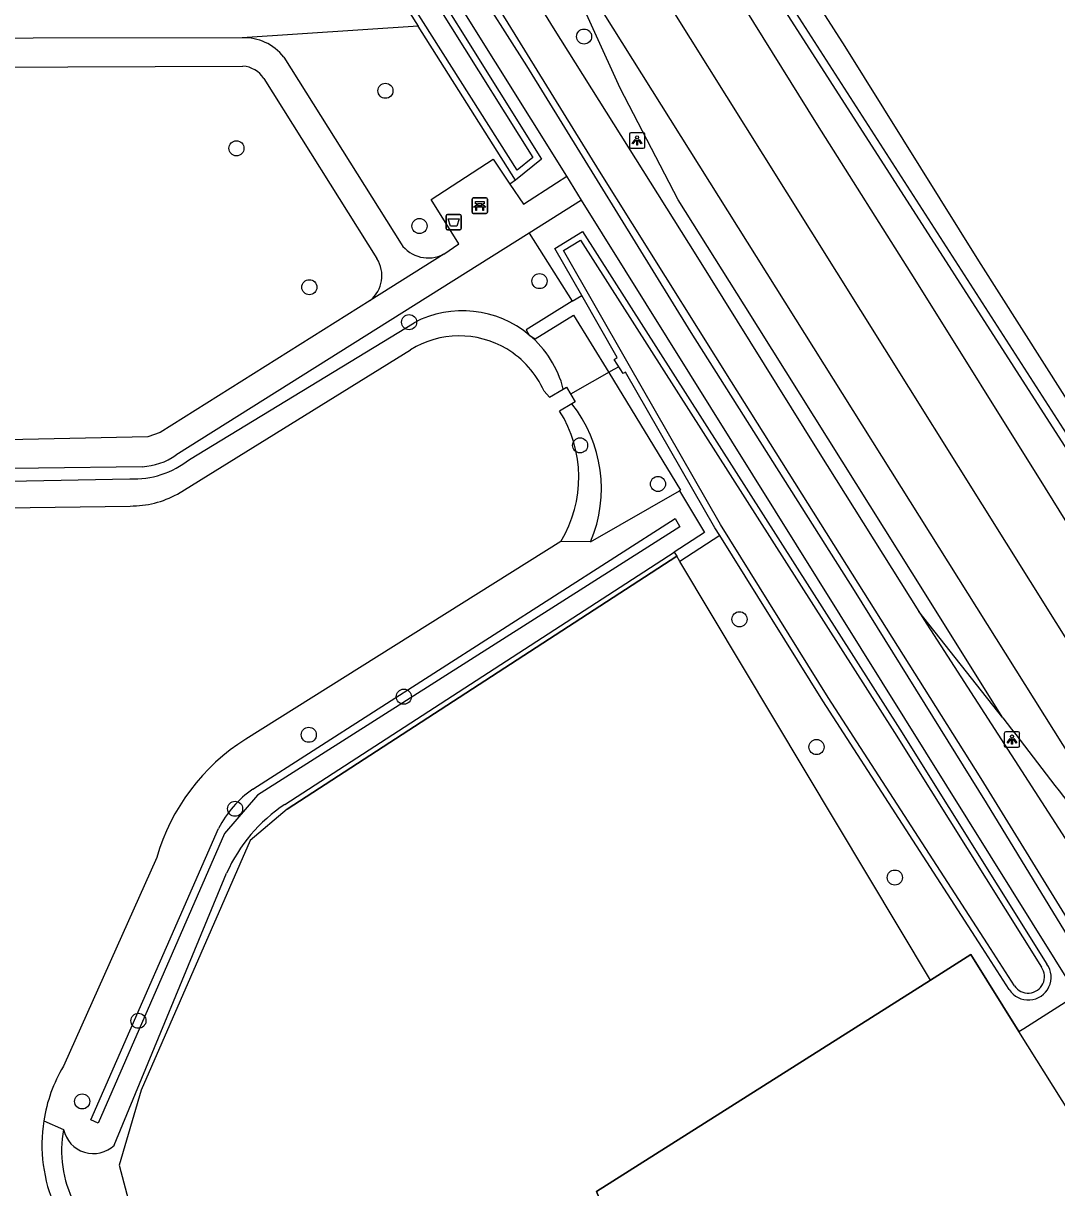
# Model space of a CAD drawing. Extents: x 157321 to 158827, y 386650 to 388532.
# Drawn here: x 158299.2 to 158366.2, y 387915.9 to 387991.4 of the extents above; entities that cross this region are included whole.
import ezdxf

# ---------------------------------------------------------------- set-up
doc = ezdxf.new("R2010")
doc.units = 0
for name, color, linetype in [('IMGEO_Afvalbak', 7, 'Continuous'), ('IMGEO_Bank', 7, 'Continuous'), ('IMGEO_Berm_groen', 7, 'Continuous'), ('IMGEO_Boom', 7, 'Continuous'), ('IMGEO_Duiker', 7, 'Continuous'), ('IMGEO_Grasland_overig', 7, 'Continuous'), ('IMGEO_Groenvoorziening', 7, 'Continuous'), ('IMGEO_Haag', 7, 'Continuous'), ('IMGEO_Hek', 7, 'Continuous'), ('IMGEO_Lichtpunt', 7, 'Continuous'), ('IMGEO_Loofbos', 7, 'Continuous'), ('IMGEO_Meer_plas_ven_vijver', 7, 'Continuous'), ('IMGEO_Rijbaan_lokaal_open', 7, 'Continuous'), ('IMGEO_Rijbaan_regionaal_gesloten', 7, 'Continuous'), ('IMGEO_Voetpad_halfverhard', 7, 'Continuous'), ('IMGEO_Voetpad_open', 7, 'Continuous'), ('IMGEO_Waterloop', 7, 'Continuous')]:
    doc.layers.add(name, color=color, linetype=linetype)

msp = doc.modelspace()

# ---------------------------------------------------------------- linework, layer by layer
at = {"layer": 'IMGEO_Afvalbak'}
for p, q in [((158326.599, 387978.128), (158326.599, 387978.928)), ((158326.599, 387978.928), (158326.599, 387978.128)), ((158326.699, 387979.028), (158327.489, 387979.028)), ((158327.489, 387979.028), (158326.699, 387979.028)), ((158327.589, 387978.928), (158327.589, 387978.128)), ((158327.589, 387978.128), (158327.589, 387978.928)), ((158327.489, 387978.028), (158326.699, 387978.028)), ((158326.699, 387978.028), (158327.489, 387978.028))]:
    msp.add_line(p, q, dxfattribs=at)
msp.add_lwpolyline([(158326.742, 387978.742), (158327.446, 387978.742), (158327.297, 387978.272), (158326.891, 387978.272), (158326.742, 387978.742)], dxfattribs=at)
for centre, start, end in [((158326.699, 387978.928), 90, 180), ((158326.699, 387978.928), 90, 180), ((158327.489, 387978.928), 0, 90), ((158327.489, 387978.928), 360, 90), ((158326.699, 387978.128), 180, 270), ((158326.699, 387978.128), 180, 270), ((158327.489, 387978.128), 270, 0), ((158327.489, 387978.128), 270, 0)]:
    msp.add_arc(centre, 0.1, start, end, dxfattribs=at)
at = {"layer": 'IMGEO_Bank'}
for p, q in [((158328.284, 387979.173), (158328.284, 387980.014)), ((158328.284, 387980.014), (158328.284, 387979.173)), ((158328.359, 387980.098), (158329.2, 387980.098)), ((158329.2, 387980.098), (158328.359, 387980.098)), ((158328.981, 387979.496), (158328.588, 387979.496)), ((158328.593, 387979.604), (158328.593, 387979.71)), ((158328.637, 387979.71), (158328.637, 387979.604)), ((158328.925, 387979.716), (158328.643, 387979.716)), ((158328.643, 387979.598), (158328.925, 387979.598)), ((158328.931, 387979.604), (158328.931, 387979.71)), ((158328.975, 387979.71), (158328.975, 387979.604)), ((158329.284, 387980.023), (158329.284, 387979.182)), ((158329.284, 387979.182), (158329.284, 387980.023)), ((158329.209, 387979.098), (158328.368, 387979.098)), ((158328.368, 387979.098), (158329.209, 387979.098))]:
    msp.add_line(p, q, dxfattribs=at)
for points in [[(158328.531, 387979.496), (158328.389, 387979.496), (158328.501, 387979.598), (158328.587, 387979.598)], [(158328.587, 387979.716), (158328.501, 387979.716), (158328.501, 387979.877), (158329.064, 387979.877), (158329.064, 387979.716), (158328.981, 387979.716)], [(158328.581, 387979.489), (158328.581, 387979.282), (158328.538, 387979.282), (158328.538, 387979.489)], [(158328.981, 387979.598), (158329.064, 387979.598), (158329.176, 387979.496), (158329.037, 387979.496)], [(158329.031, 387979.489), (158329.031, 387979.282), (158328.987, 387979.282), (158328.987, 387979.489)]]:
    msp.add_lwpolyline(points, dxfattribs=at)
for centre, radius, start, end in [((158328.362, 387980.02), 0.0779, 92.4484, 184.28452), ((158328.362, 387980.02), 0.0779, 92.4484, 184.28452), ((158328.531, 387979.489), 0.00671, 2.89567, 87.10433), ((158328.588, 387979.489), 0.00671, 92.89567, 177.10433), ((158328.586, 387979.709), 0.00671, 2.89567, 87.10433), ((158328.586, 387979.605), 0.00671, 272.89567, 357.10433), ((158328.643, 387979.709), 0.00671, 92.89567, 177.10433), ((158328.643, 387979.605), 0.00671, 182.89567, 267.10433), ((158328.925, 387979.709), 0.00671, 2.89567, 87.10433), ((158328.925, 387979.605), 0.00671, 272.89567, 357.10433), ((158328.982, 387979.709), 0.00671, 92.89567, 177.10433), ((158328.982, 387979.605), 0.00671, 182.89567, 267.10433), ((158328.98, 387979.489), 0.00671, 2.89567, 87.10433), ((158329.037, 387979.489), 0.00671, 92.89567, 177.10433), ((158329.206, 387980.02), 0.0779, 2.4484, 94.28452), ((158329.206, 387980.02), 0.0779, 2.4484, 94.28452), ((158328.362, 387979.176), 0.0779, 182.4484, 274.28452), ((158328.362, 387979.176), 0.0779, 182.4484, 274.28452), ((158329.206, 387979.176), 0.0779, 272.4484, 4.28452), ((158329.206, 387979.176), 0.0779, 272.4484, 4.28452)]:
    msp.add_arc(centre, radius, start, end, dxfattribs=at)
at = {"layer": 'IMGEO_Berm_groen'}
for points in [[(158228.656, 388148.936), (158293.603, 388045.658), (158296.743, 388040.212), (158321.913, 388000), (158332.791, 387982.622), (158331.112, 387981.255)], [(158375.374, 387950.565), (158343.611, 387999.989), (158325.167, 388029.391), (158325.593, 388029.654), (158344.041, 388000.246), (158375.751, 387950.904), (158375.562, 387950.734), (158375.374, 387950.565)], [(158331.112, 387981.255), (158330.739, 387980.99)], [(158362.697, 387946.402), (158357.26, 387953.281)]]:
    msp.add_lwpolyline(points, dxfattribs=at)
at = {"layer": 'IMGEO_Boom'}
for centre in [(158335.549, 387990.561), (158322.671, 387987.048), (158313.011, 387983.318), (158324.877, 387978.277), (158332.66, 387974.708), (158317.737, 387974.311), (158324.206, 387972.045), (158335.291, 387964.057), (158340.342, 387961.556), (158345.625, 387952.782), (158323.864, 387947.764), (158317.701, 387945.295), (158350.619, 387944.498), (158312.923, 387940.497), (158355.699, 387936.038), (158306.653, 387926.753), (158303.007, 387921.524)]:
    msp.add_circle(centre, 0.489, dxfattribs=at)
at = {"layer": 'IMGEO_Duiker'}
msp.add_lwpolyline([(158337.797, 387969.157), (158337.486, 387968.98), (158334.67, 387967.381)], dxfattribs=at)
at = {"layer": 'IMGEO_Grasland_overig'}
for points in [[(158358.001, 387929.393), (158341.761, 387956.529)], [(158358.001, 387929.393), (158336.363, 387915.687), (158344.992, 387894.821), (158344.892, 387894.747), (158345.606, 387892.963)]]:
    msp.add_lwpolyline(points, dxfattribs=at)
at = {"layer": 'IMGEO_Groenvoorziening'}
for points in [[(158306.743, 388019.73), (158319.24, 388000), (158324.785, 387991.245)], [(158324.785, 387991.245), (158313.382, 387990.472)], [(158331.112, 387981.255), (158324.785, 387991.245)], [(158335.394, 387973.78), (158333.645, 387976.83), (158335.447, 387977.919), (158356.021, 387945.659), (158365.561, 387930.431)], [(158331.991, 387977.817), (158334.785, 387973.398)], [(158309.963, 387963.148), (158324.533, 387972.01)], [(158275.232, 387950.179), (158292.638, 387961.061), (158293.761, 387961.457), (158294.933, 387961.67), (158306.089, 387961.883)], [(158363.12, 387928.776), (158361.354, 387931.507), (158351.022, 387947.484), (158344.348, 387958.208)], [(158363.744, 387926.062), (158360.616, 387931.05), (158358.001, 387929.393)]]:
    msp.add_lwpolyline(points, dxfattribs=at)
for centre, radius, start, end in [((158327.671, 387966.046), 6.739, 50.03155, 117.75316), ((158327.672, 387966.046), 6.739, 14.2383, 50.04221), ((158327.8, 387961.252), 8.872, 337.16287, 38.3726), ((158306.33, 387967.709), 5.831, 267.62974, 308.5377), ((158364.36, 387929.575), 1.475, 212.80605, 35.46855)]:
    msp.add_arc(centre, radius, start, end, dxfattribs=at)
at = {"layer": 'IMGEO_Haag'}
for points in [[(158334.785, 387973.398), (158331.79, 387971.551), (158332, 387971.211)], [(158334.785, 387973.398), (158335.394, 387973.78)], [(158344.348, 387958.208), (158344.037, 387958.708), (158338.246, 387968.807), (158338.08, 387968.713), (158337.503, 387969.619), (158337.705, 387969.751), (158335.394, 387973.78)], [(158332, 387971.211), (158332.378, 387970.974), (158334.863, 387972.507), (158337.145, 387968.772), (158341.803, 387961.144), (158341.738, 387961.107)], [(158341.738, 387961.107), (158343.365, 387958.399), (158341.401, 387957.128)], [(158344.348, 387958.208), (158341.761, 387956.529)], [(158341.401, 387957.128), (158341.555, 387956.872)], [(158341.761, 387956.529), (158341.555, 387956.872)]]:
    msp.add_lwpolyline(points, dxfattribs=at)
at = {"layer": 'IMGEO_Hek'}
for points in [[(158316.294, 387940.473), (158341.555, 387956.872)], [(158358.001, 387929.393), (158360.616, 387931.05), (158363.744, 387926.062)], [(158345.606, 387892.963), (158344.892, 387894.747), (158344.992, 387894.821), (158336.363, 387915.687), (158358.001, 387929.393)], [(158372.652, 387911.86), (158366.554, 387921.581), (158363.744, 387926.062)]]:
    msp.add_lwpolyline(points, dxfattribs=at)
at = {"layer": 'IMGEO_Lichtpunt'}
for p, q in [((158338.49, 387984.225), (158338.49, 387983.418)), ((158338.49, 387984.225), (158338.49, 387983.418)), ((158339.392, 387984.32), (158338.584, 387984.32)), ((158339.392, 387984.32), (158338.584, 387984.32)), ((158339.486, 387983.418), (158339.486, 387984.225)), ((158339.486, 387983.418), (158339.486, 387984.225)), ((158338.584, 387983.324), (158339.392, 387983.324)), ((158338.584, 387983.324), (158339.392, 387983.324)), ((158363.698, 387945.481), (158362.89, 387945.481)), ((158363.698, 387945.481), (158362.89, 387945.481)), ((158362.796, 387945.386), (158362.796, 387944.579)), ((158362.796, 387945.386), (158362.796, 387944.579)), ((158363.792, 387944.579), (158363.792, 387945.386)), ((158363.792, 387944.579), (158363.792, 387945.386)), ((158362.89, 387944.485), (158363.698, 387944.485)), ((158362.89, 387944.485), (158363.698, 387944.485))]:
    msp.add_line(p, q, dxfattribs=at)
for points in [[(158338.864, 387983.889), (158338.903, 387983.861), (158338.715, 387983.599), (158338.677, 387983.626), (158338.864, 387983.889)], [(158338.966, 387983.841), (158339.013, 387983.841), (158339.013, 387983.519), (158338.966, 387983.519), (158338.966, 387983.841)], [(158339.076, 387983.861), (158339.114, 387983.888), (158339.301, 387983.626), (158339.262, 387983.598), (158339.076, 387983.861)], [(158363.17, 387945.05), (158363.209, 387945.022), (158363.021, 387944.76), (158362.983, 387944.787), (158363.17, 387945.05)], [(158363.272, 387945.002), (158363.319, 387945.002), (158363.319, 387944.68), (158363.272, 387944.68), (158363.272, 387945.002)], [(158363.382, 387945.022), (158363.42, 387945.049), (158363.607, 387944.787), (158363.568, 387944.759), (158363.382, 387945.022)]]:
    msp.add_lwpolyline(points, dxfattribs=at)
for centre in [(158338.989, 387984.023), (158363.295, 387945.184)]:
    msp.add_circle(centre, 0.0994, dxfattribs=at)
for centre, start, end in [((158338.584, 387984.225), 90, 180), ((158338.584, 387984.225), 90, 180), ((158339.392, 387984.225), 0, 90), ((158339.392, 387984.225), 0, 90), ((158338.584, 387983.418), 180, 270), ((158338.584, 387983.418), 180, 270), ((158339.392, 387983.418), 270, 0), ((158339.392, 387983.418), 270, 360), ((158362.89, 387945.386), 90, 180), ((158362.89, 387945.386), 90, 180), ((158363.698, 387945.386), 0, 90), ((158363.698, 387945.386), 0, 90), ((158362.89, 387944.579), 180, 270), ((158362.89, 387944.579), 180, 270), ((158363.698, 387944.579), 270, 0), ((158363.698, 387944.579), 270, 360)]:
    msp.add_arc(centre, 0.0946, start, end, dxfattribs=at)
at = {"layer": 'IMGEO_Loofbos'}
for points in [[(158335.977, 387957.809), (158341.738, 387961.107)], [(158314.075, 387941.771), (158341.454, 387959.313), (158341.761, 387958.785), (158314.373, 387941.382)], [(158335.977, 387957.809), (158334.046, 387957.832)], [(158341.555, 387956.872), (158316.294, 387940.473), (158313.902, 387938.445), (158306.825, 387922.261), (158305.405, 387917.397), (158306.696, 387912.488), (158320.487, 387892.274), (158323.504, 387880.384), (158322.895, 387869.529)], [(158316.151, 387940.782), (158341.401, 387957.128)], [(158314.373, 387941.382), (158312.236, 387938.9), (158304.045, 387920.11), (158303.566, 387920.321), (158311.846, 387939.221)], [(158305.093, 387918.684), (158312.372, 387936.318)], [(158300.518, 387920.267), (158301.804, 387919.7)]]:
    msp.add_lwpolyline(points, dxfattribs=at)
for centre, radius, start, end in [((158318.073, 387936.027), 6.998, 124.83837, 152.84707), ((158321.973, 387932.022), 10.518, 123.60716, 155.89366), ((158309.12, 387918.327), 7.444, 169.36791, 206.88891), ((158303.734, 387920.115), 1.974, 192.12785, 313.53943)]:
    msp.add_arc(centre, radius, start, end, dxfattribs=at)
at = {"layer": 'IMGEO_Meer_plas_ven_vijver'}
for points in [[(158309.181, 387960.903), (158324.29, 387970.253)], [(158332.953, 387967.57), (158333.305, 387967.182), (158334.204, 387967.703)], [(158334.204, 387967.703), (158334.406, 387967.82), (158334.967, 387966.887), (158334.756, 387966.76)], [(158334.756, 387966.76), (158333.964, 387966.285)], [(158294.747, 387959.96), (158306.123, 387960.125)], [(158334.046, 387957.832), (158313.611, 387945.016)], [(158307.844, 387937.337), (158301.787, 387923.804)]]:
    msp.add_lwpolyline(points, dxfattribs=at)
for centre, radius, start, end in [((158327.456, 387965.155), 6.001, 59.14826, 121.84273), ((158327.462, 387965.155), 5.998, 23.7441, 59.19732), ((158327.189, 387961.992), 8.021, 328.75459, 32.357), ((158306.167, 387966.35), 6.225, 269.59281, 298.95531), ((158320.869, 387933.56), 13.562, 122.35723, 163.82899), ((158310.398, 387918.719), 10, 149.43381, 171.09239), ((158310.402, 387918.719), 10.004, 171.09635, 203.89589)]:
    msp.add_arc(centre, radius, start, end, dxfattribs=at)
at = {"layer": 'IMGEO_Rijbaan_lokaal_open'}
for points in [[(158363.744, 387926.062), (158364.054, 387926.252), (158367.511, 387928.448)], [(158366.554, 387921.581), (158363.744, 387926.062)]]:
    msp.add_lwpolyline(points, dxfattribs=at)
at = {"layer": 'IMGEO_Rijbaan_regionaal_gesloten'}
for points in [[(158217.726, 388190.123), (158237.798, 388157.929), (158261.709, 388119.676), (158289.491, 388075.14), (158302.225, 388054.762), (158323.576, 388020.547), (158347.144, 387982.906), (158369.242, 387947.613), (158390.032, 387914.628), (158416.821, 387871.934), (158436.386, 387840.3), (158438.863, 387836.294)], [(158219.678, 388173.772), (158221.908, 388170.192), (158229.026, 388158.895), (158236.541, 388147.097), (158243.112, 388136.384), (158249.547, 388125.982), (158256.01, 388115.669), (158262.711, 388104.815), (158269.819, 388093.519), (158276.955, 388081.953), (158283.4, 388071.809), (158289.894, 388061.307), (158295.784, 388051.757), (158296.446, 388050.684), (158303.406, 388039.558), (158311.305, 388027.018), (158316.818, 388018.1), (158324.44, 388005.961), (158328.104, 388000), (158333.555, 387991.133), (158342.791, 387976.416), (158350.729, 387963.675), (158357.26, 387953.281)], [(158369.285, 387929.578), (158367.589, 387932.241), (158361.294, 387942.463), (158352.949, 387955.706), (158345.1, 387968.167), (158336.548, 387981.841), (158327.205, 387996.989), (158325.336, 388000), (158319.534, 388009.349), (158310.753, 388023.244), (158302.162, 388037.088), (158295.608, 388047.501), (158293.743, 388050.499), (158287.59, 388060.392), (158279.68, 388072.942), (158273.374, 388083.024), (158268.06, 388091.711), (158261.565, 388102.025), (158254.646, 388113.079), (158247.649, 388124.435), (158241.649, 388133.915), (158236.482, 388142.211), (158230.048, 388152.624), (158228.568, 388154.929)], [(158324.064, 388035.172), (158329.042, 388027.146), (158334.764, 388017.996), (158340.068, 388009.289), (158345.998, 388000), (158352.454, 387989.916), (158361.115, 387976.02), (158369.49, 387962.857), (158380.153, 387946.412), (158393.958, 387925.311), (158397.505, 387919.94), (158401.05, 387914.568), (158402.188, 387912.936), (158414.468, 387894.933), (158420.769, 387885.674), (158427.594, 387875.914), (158440.49, 387856.925), (158441.704, 387855.129)], [(158320.538, 388033.113), (158324.593, 388026.615), (158329.175, 388019.23), (158334.105, 388011.345), (158339.598, 388002.487), (158341.177, 388000), (158344.835, 387994.24), (158350.655, 387984.831), (158356.991, 387974.808), (158365.444, 387961.274), (158372.757, 387949.527), (158379.122, 387939.334)], [(158362.697, 387946.402), (158356.827, 387955.792), (158345.919, 387973.179), (158341.646, 387979.985), (158337.893, 387987.212), (158334.595, 387994.454), (158331.864, 388000)], [(158376.58, 387928.754), (158331.864, 388000)], [(158357.26, 387953.281), (158357.588, 387952.759), (158366.747, 387938.562), (158370.647, 387932.31)]]:
    msp.add_lwpolyline(points, dxfattribs=at)
msp.add_arc((158795.515, 388275.537), 543.748, 217.25106, 218.80606, dxfattribs=at)
at = {"layer": 'IMGEO_Voetpad_halfverhard'}
for points in [[(158313.382, 387990.472), (158245.613, 387990.373)], [(158316.075, 387989.236), (158323.686, 387977.119)], [(158296.374, 387988.568), (158313.427, 387988.649)], [(158314.776, 387987.841), (158322.117, 387976.169)], [(158326.452, 387976.464), (158327.423, 387977.118), (158325.63, 387980), (158329.653, 387982.613), (158330.739, 387980.99)], [(158330.739, 387980.99), (158331.612, 387979.685), (158333.757, 387981.079), (158334.422, 387981.511)], [(158335.392, 387979.955), (158331.991, 387977.817)], [(158331.991, 387977.817), (158309.091, 387963.419)], [(158326.452, 387976.464), (158321.677, 387973.455)], [(158321.677, 387973.455), (158308.068, 387964.893), (158307.269, 387964.605), (158296.123, 387964.379)], [(158306.9, 387962.674), (158293.432, 387962.499), (158273.778, 387950.114)]]:
    msp.add_lwpolyline(points, dxfattribs=at)
for centre, radius, start, end in [((158313.556, 387987.3), 3.176, 37.54427, 93.14854), ((158313.31, 387986.924), 1.729, 32.03609, 86.12388), ((158325.436, 387978.341), 2.134, 214.92072, 298.43435), ((158320.386, 387975.057), 2.057, 308.86124, 32.72116), ((158306.655, 387966.988), 4.321, 273.24789, 304.31099)]:
    msp.add_arc(centre, radius, start, end, dxfattribs=at)
at = {"layer": 'IMGEO_Voetpad_open'}
for points in [[(158227.53, 388155.005), (158242.228, 388131.493), (158244.005, 388128.833), (158252.471, 388115.291), (158263.349, 388097.876), (158273.843, 388081.163), (158284.437, 388064.459), (158292.405, 388051.629), (158293.305, 388050.229), (158296.366, 388045.468), (158298.105, 388042.505), (158311.015, 388021.803), (158322.377, 388003.505), (158324.604, 388000), (158331.812, 387988.656), (158342.481, 387971.371), (158353.053, 387954.646), (158361.615, 387940.872), (158368.733, 387929.225)], [(158334.422, 387981.511), (158322.862, 388000), (158296.75, 388041.761), (158295.283, 388044.765), (158292.26, 388049.586), (158228.815, 388150.766)], [(158335.392, 387979.955), (158334.422, 387981.511)], [(158367.511, 387928.448), (158367.457, 387928.535), (158335.392, 387979.955)]]:
    msp.add_lwpolyline(points, dxfattribs=at)
at = {"layer": 'IMGEO_Waterloop'}
for points in [[(158321.551, 387999.773), (158332.228, 387982.715), (158331.215, 387981.89), (158325.146, 387991.474), (158319.601, 388000.229), (158307.104, 388019.959), (158295.109, 388038.899), (158292.101, 388044.102), (158227.375, 388147.502), (158228.535, 388148.326), (158293.237, 388045.437), (158296.377, 388039.992), (158321.551, 387999.773)], [(158338.401, 387969.372), (158334.207, 387976.685), (158335.315, 387977.354), (158355.67, 387945.437), (158365.204, 387930.22)], [(158363.456, 387929.02), (158361.702, 387931.732), (158351.372, 387947.706), (158344.393, 387958.921), (158338.401, 387969.372)]]:
    msp.add_lwpolyline(points, dxfattribs=at)
msp.add_arc((158364.34, 387929.606), 1.06, 213.5514, 35.38771, dxfattribs=at)

doc.saveas('drawing.dxf')
